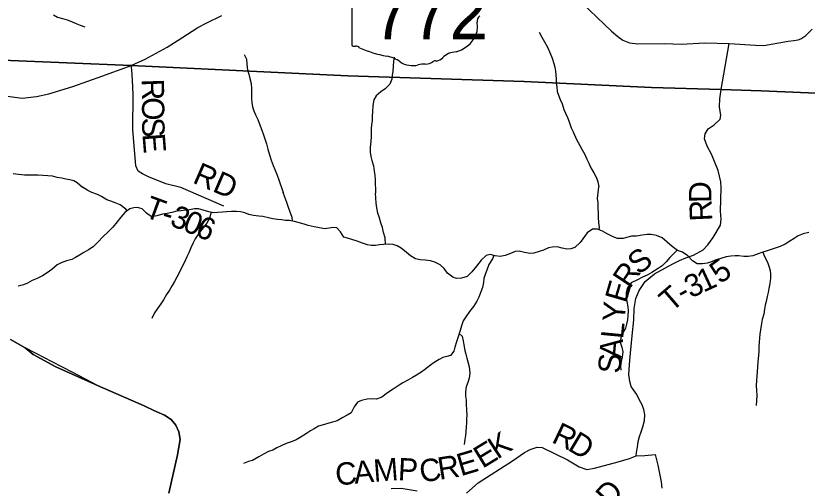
# Model space of a CAD drawing. Extents: x 1578669 to 1989827, y 208020 to 553079.
# Drawn here: x 1763570 to 1774179, y 360980 to 367313 of the extents above; entities that cross this region are included whole.
import ezdxf

# ---------------------------------------------------------------- set-up
doc = ezdxf.new("R2010")
doc.units = 0
for name, color, linetype in [('GM_X_Adjacent_County', 7, 'Continuous'), ('GM_X_County', 7, 'Continuous'), ('GM_X_County_Road', 7, 'Continuous'), ('GM_X_County_Road_Text', 7, 'Continuous'), ('GM_X_Minor_River', 7, 'Continuous'), ('GM_X_State_Location', 7, 'Continuous'), ('GM_X_State_Route', 7, 'Continuous'), ('GM_X_State_Shield', 7, 'Continuous'), ('GM_X_Township', 7, 'Continuous'), ('GM_X_Township_Road', 7, 'Continuous'), ('GM_X_Township_Road_Text', 7, 'Continuous')]:
    doc.layers.add(name, color=color, linetype=linetype)

msp = doc.modelspace()

# ---------------------------------------------------------------- linework, layer by layer
at = {"layer": 'GM_X_Adjacent_County'}
msp.add_lwpolyline([(1763498, 362974), (1763696, 362863), (1763801, 362773), (1764104, 362607), (1764666, 362356), (1765292, 362085), (1765418, 362021), (1765561, 361959), (1765652, 361900), (1765716, 361823), (1765757, 361734), (1765773, 361631), (1765739, 361425), (1765623, 360912)], dxfattribs=at)
at = {"layer": 'GM_X_County'}
msp.add_lwpolyline([(1765623, 360912), (1765739, 361425), (1765773, 361631), (1765757, 361734), (1765716, 361823), (1765652, 361900), (1765561, 361959), (1765418, 362021), (1765292, 362085), (1764666, 362356), (1764104, 362607), (1763801, 362773), (1763696, 362863), (1763498, 362974)], dxfattribs=at)
at = {"layer": 'GM_X_County_Road'}
for points in [[(1769610, 360912), (1769768, 361051), (1770227, 361347), (1770391, 361458), (1770467, 361499), (1770558, 361531), (1770626, 361524), (1770966, 361362), (1771124, 361264), (1771224, 361229), (1771327, 361248), (1771643, 361333), (1771798, 361378), (1771887, 361415), (1772004, 361416), (1772140, 361433), (1772175, 361288), (1772221, 361067), (1772230, 360978)], [(1768600, 360974), (1768735, 360980), (1768951, 360946)]]:
    msp.add_lwpolyline(points, dxfattribs=at)
at = {"layer": 'GM_X_Minor_River'}
for points in [[(1764074, 367327), (1764128, 367297), (1764194, 367278), (1764256, 367260), (1764314, 367238), (1764366, 367214), (1764434, 367189), (1764495, 367165)], [(1770584, 367096), (1770620, 367028), (1770657, 366965), (1770698, 366893), (1770731, 366820), (1770761, 366744), (1770784, 366676), (1770795, 366626), (1770803, 366571), (1770808, 366521), (1770812, 366463), (1770813, 366411), (1770821, 366361), (1770828, 366299), (1770844, 366248), (1770867, 366192), (1770892, 366132), (1770918, 366059), (1770941, 366007), (1770966, 365949), (1770988, 365892), (1771017, 365812), (1771040, 365758), (1771087, 365653), (1771131, 365574), (1771162, 365518), (1771197, 365452), (1771225, 365393), (1771252, 365337), (1771279, 365274), (1771317, 365208), (1771356, 365140), (1771374, 365089), (1771387, 365021)], [(1766629, 366796), (1766660, 366733), (1766665, 366663), (1766677, 366585), (1766692, 366532), (1766709, 366474), (1766723, 366404), (1766730, 366336), (1766729, 366276), (1766731, 366206), (1766734, 366151), (1766744, 366093), (1766761, 366041), (1766782, 365987), (1766812, 365922), (1766845, 365836), (1766868, 365779), (1766892, 365717), (1766909, 365665), (1766930, 365597), (1766948, 365526), (1766971, 365450), (1766992, 365378), (1767019, 365307), (1767041, 365253), (1767066, 365198), (1767092, 365128), (1767152, 364945)], [(1768640, 366758), (1768635, 366706), (1768628, 366636), (1768624, 366572), (1768617, 366512), (1768611, 366462), (1768582, 366398), (1768519, 366333), (1768463, 366293), (1768402, 366242), (1768370, 366188), (1768357, 366110), (1768350, 366030), (1768348, 365962), (1768345, 365904), (1768339, 365854), (1768334, 365797), (1768335, 365743), (1768333, 365691), (1768330, 365631), (1768321, 365547), (1768319, 365483), (1768330, 365427), (1768344, 365373), (1768363, 365300), (1768372, 365230), (1768382, 365176), (1768389, 365116), (1768393, 364937)], [(1763536, 365200), (1763605, 365190), (1763685, 365183), (1763741, 365181), (1763793, 365181), (1763867, 365181), (1763933, 365178), (1763997, 365172), (1764055, 365166), (1764121, 365150), (1764185, 365140), (1764241, 365129), (1764293, 365119), (1764347, 365107), (1764390, 365078), (1764465, 365014)], [(1765062, 364700), (1765044, 364722), (1764968, 364779), (1764902, 364807), (1764842, 364828), (1764790, 364848), (1764717, 364889), (1764665, 364916), (1764589, 364944), (1764537, 364971), (1764465, 365014)], [(1771390, 364444), (1771395, 364473), (1771385, 364541), (1771380, 364609), (1771383, 364665), (1771379, 364736), (1771378, 364804), (1771366, 364862), (1771387, 365021)], [(1767279, 364561), (1767273, 364609), (1767242, 364694), (1767224, 364744), (1767201, 364808), (1767178, 364881), (1767152, 364945)], [(1768527, 364249), (1768519, 364336), (1768499, 364407), (1768484, 364473), (1768464, 364539), (1768439, 364616), (1768425, 364666), (1768408, 364738), (1768402, 364802), (1768395, 364873), (1768393, 364937)], [(1768805, 364139), (1768736, 364196), (1768680, 364231), (1768628, 364249), (1768562, 364252), (1768498, 364246), (1768446, 364243), (1768390, 364235), (1768335, 364235), (1768283, 364242), (1768218, 364267), (1768148, 364291), (1768074, 364316), (1768018, 364332), (1767966, 364345), (1767921, 364415), (1767873, 364470), (1767823, 364476), (1767769, 364465), (1767707, 364457), (1767641, 364470), (1767571, 364482), (1767489, 364503), (1767437, 364520), (1767357, 364540), (1767305, 364557), (1767235, 364567), (1767185, 364570), (1767131, 364576), (1767079, 364583), (1767013, 364591), (1766957, 364604), (1766883, 364624), (1766829, 364629), (1766757, 364634), (1766693, 364650), (1766641, 364671), (1766583, 364685), (1766529, 364690), (1766459, 364688), (1766395, 364685), (1766341, 364681), (1766277, 364676), (1766223, 364672), (1766157, 364685), (1766083, 364709), (1766019, 364726), (1765967, 364724), (1765897, 364711), (1765839, 364707), (1765786, 364700), (1765728, 364692), (1765660, 364677), (1765598, 364663), (1765534, 364652), (1765461, 364632), (1765389, 364619), (1765320, 364666), (1765262, 364726), (1765202, 364741), (1765152, 364739), (1765096, 364724), (1765029, 364676), (1764977, 364614), (1764930, 364552), (1764869, 364481), (1764809, 364417), (1764736, 364352), (1764670, 364280), (1764607, 364218), (1764545, 364177), (1764482, 364139), (1764424, 364102), (1764369, 364072), (1764319, 364048), (1764251, 364027), (1764177, 364001), (1764122, 363974), (1764052, 363914), (1763991, 363867), (1763927, 363829), (1763856, 363793), (1763790, 363766), (1763728, 363730), (1763672, 363705), (1763603, 363687)], [(1766187, 364679), (1766164, 364600), (1766129, 364532), (1766081, 364471), (1766026, 364403), (1765973, 364323), (1765949, 364271), (1765918, 364203), (1765890, 364135), (1765863, 364082), (1765829, 364010), (1765796, 363944), (1765768, 363884), (1765729, 363810), (1765696, 363750), (1765666, 363698), (1765629, 363634), (1765591, 363576), (1765548, 363507), (1765512, 363451), (1765469, 363387), (1765428, 363329), (1765394, 363257)], [(1774203, 364410), (1774125, 364392), (1774059, 364363), (1774005, 364327), (1773948, 364291), (1773882, 364250), (1773815, 364220), (1773765, 364201), (1773695, 364179), (1773643, 364162), (1773572, 364140), (1773520, 364121), (1773450, 364097), (1773388, 364088), (1773332, 364086), (1773262, 364093), (1773212, 364095), (1773156, 364091), (1773093, 364080), (1773021, 364060), (1772945, 364035), (1772895, 364015), (1772840, 363996), (1772774, 363990), (1772704, 363989), (1772643, 364030), (1772581, 364094), (1772509, 364145), (1772439, 364168), (1772370, 364222), (1772300, 364279), (1772237, 364336), (1772161, 364368), (1772087, 364381), (1772033, 364381), (1771967, 364374), (1771891, 364361), (1771824, 364357), (1771774, 364345), (1771710, 364326), (1771636, 364327), (1771576, 364349), (1771496, 364392), (1771437, 364424), (1771369, 364453), (1771299, 364452), (1771230, 364404), (1771137, 364276), (1771064, 364207), (1771010, 364189), (1770958, 364186), (1770894, 364200), (1770826, 364215), (1770762, 364213), (1770712, 364202), (1770646, 364170), (1770585, 364155), (1770513, 364133), (1770463, 364128), (1770389, 364140), (1770319, 364157), (1770265, 364155), (1770201, 364126), (1770130, 364098), (1770062, 364085), (1769994, 364097), (1769928, 364112), (1769876, 364098), (1769809, 364035), (1769745, 363955), (1769684, 363879), (1769619, 363820), (1769545, 363794), (1769479, 363793), (1769427, 363809), (1769358, 363864), (1769312, 363927), (1769260, 363973), (1769189, 364012), (1769127, 364026), (1769059, 364035), (1768991, 364042), (1768927, 364056), (1768859, 364093), (1768805, 364139)], [(1772437, 364169), (1772389, 364120), (1772339, 364072), (1772290, 364014), (1772234, 363961), (1772183, 363927), (1772095, 363872), (1772032, 363834), (1771972, 363808), (1771904, 363775), (1771821, 363731), (1771769, 363668), (1771754, 363600), (1771753, 363540), (1771763, 363481), (1771774, 363411), (1771780, 363357), (1771775, 363291), (1771769, 363235), (1771756, 363181), (1771742, 363127), (1771714, 363073), (1771681, 362995), (1771672, 362937), (1771692, 362872), (1771707, 362806), (1771699, 362738), (1771684, 362678), (1771676, 362616), (1771681, 362562)], [(1773585, 364144), (1773608, 364088), (1773647, 364011), (1773667, 363955), (1773683, 363899), (1773688, 363848), (1773688, 363794), (1773679, 363724), (1773665, 363656), (1773654, 363602), (1773644, 363550), (1773629, 363484), (1773617, 363432), (1773606, 363378), (1773596, 363314), (1773577, 363242), (1773565, 363190), (1773552, 363104), (1773543, 363046), (1773541, 362991), (1773536, 362939), (1773530, 362881), (1773529, 362819), (1773525, 362761), (1773518, 362675), (1773514, 362605), (1773507, 362541), (1773502, 362480), (1773498, 362430), (1773497, 362354), (1773501, 362292), (1773502, 362222), (1773500, 362154), (1773497, 362087)], [(1769980, 364101), (1769960, 364054), (1769913, 363980), (1769882, 363902), (1769862, 363846), (1769846, 363792), (1769839, 363736), (1769824, 363670), (1769804, 363612), (1769777, 363542), (1769751, 363486), (1769704, 363418), (1769654, 363350), (1769601, 363279), (1769568, 363225), (1769544, 363157), (1769525, 363093), (1769501, 363011), (1769476, 362941), (1769457, 362869), (1769441, 362815), (1769398, 362761), (1769348, 362747), (1769296, 362730), (1769244, 362704), (1769179, 362666), (1769129, 362631), (1769050, 362565), (1768998, 362530), (1768942, 362494), (1768887, 362464), (1768823, 362429), (1768759, 362391), (1768708, 362362), (1768628, 362306), (1768551, 362259), (1768475, 362201), (1768406, 362174), (1768334, 362178), (1768278, 362175), (1768202, 362155), (1768152, 362132), (1768107, 362070), (1768064, 361992), (1768010, 361960), (1767954, 361929), (1767879, 361883), (1767817, 361864), (1767767, 361852), (1767707, 361836), (1767626, 361813), (1767570, 361777), (1767520, 361750), (1767467, 361712), (1767383, 361659), (1767330, 361629), (1767274, 361605), (1767192, 361578), (1767128, 361550), (1767071, 361523), (1767013, 361491), (1766959, 361470), (1766892, 361436), (1766826, 361399), (1766741, 361353), (1766691, 361336), (1766621, 361312)], [(1769513, 363053), (1769553, 363020), (1769568, 362956), (1769574, 362904), (1769591, 362825), (1769601, 362775), (1769616, 362725), (1769628, 362673), (1769649, 362606), (1769657, 362524), (1769646, 362456), (1769630, 362398), (1769609, 362340), (1769598, 362270), (1769600, 362212), (1769606, 362158), (1769609, 362105), (1769612, 362027), (1769614, 361961), (1769613, 361909), (1769611, 361855), (1769609, 361803), (1769604, 361737), (1769600, 361686), (1769591, 361632), (1769581, 361566)]]:
    msp.add_lwpolyline(points, dxfattribs=at)
at = {"layer": 'GM_X_State_Route'}
for points in [[(1771070, 367575), (1771556, 367106), (1771639, 367034), (1771708, 366985), (1771797, 366951), (1771909, 366938), (1772264, 366940), (1772488, 366931), (1772805, 366951), (1773132, 366942), (1773484, 366918), (1773600, 366913), (1773924, 366972), (1774002, 366983), (1774057, 366991), (1774093, 367005), (1774160, 367049), (1774248, 367136)], [(1763423, 366241), (1763653, 366210), (1763846, 366233), (1764012, 366268), (1764334, 366364), (1764736, 366508), (1765116, 366648), (1765303, 366731), (1765597, 366893), (1765795, 367020), (1766010, 367158), (1766131, 367218), (1766332, 367318)], [(1764666, 362356), (1764334, 362529), (1764058, 362674), (1763852, 362783), (1763696, 362863)]]:
    msp.add_lwpolyline(points, dxfattribs=at)
at = {"layer": 'GM_X_State_Shield'}
msp.add_line((1768075, 367981), (1768075, 366924), dxfattribs=at)
for centre, major_axis, start_param, end_param in [((1769885, 367241), (131, 0), 2.387724, 3.262537), ((1769299, 367171), (462, 0), 5.101752, 6.440018), ((1768095, 366922), (20.3, 0), 3.00124, 4.508301), ((1768098, 367030), (155, 0), 4.665946, 4.897461), ((1768130, 366863), (56, 0), 0.519207, 1.627899), ((1768837, 367813), (1333, 0), 4.195997, 4.488961), ((1768439, 366450), (417, 0), 0.823519, 1.323587), ((1769493, 366628), (253, 0), 1.647645, 2.488434), ((1768890, 366858), (265, 0), 4.026481, 4.996735), ((1769043, 366493), (217, 0), 1.495662, 1.94098), ((1769063, 366779), (141, 0), 4.691044, 5.507374), ((1769190, 366677), (39.7, 0), 1.147584, 2.315152), ((1769173, 366822), (149, 0), 4.937069, 5.64225)]:
    msp.add_ellipse(centre, major_axis=major_axis, ratio=0.8, start_param=start_param, end_param=end_param, dxfattribs=at)
at = {"layer": 'GM_X_Township'}
for points in [[(1786899, 381582), (1786521, 373852), (1786434, 371261), (1786221, 365919), (1786212, 365818), (1783765, 365903), (1783641, 365911), (1782725, 365930), (1781802, 365972), (1780082, 366031), (1779034, 366088), (1778117, 366114), (1773560, 366308), (1773026, 366323), (1772094, 366350), (1770384, 366431), (1768021, 366509), (1765116, 366648), (1759075, 366898)], [(1759075, 366898), (1765116, 366648), (1768021, 366509), (1770384, 366431), (1772094, 366350), (1773026, 366323), (1773560, 366308), (1778117, 366114), (1779034, 366088), (1780082, 366031), (1781802, 365972), (1782725, 365930), (1783641, 365911), (1783765, 365903), (1786212, 365818), (1786429, 365785), (1788628, 365490), (1790140, 365259), (1790672, 365179), (1791051, 365124), (1793209, 364816), (1795322, 364551), (1813574, 362259)], [(1765623, 360912), (1765739, 361425), (1765773, 361631), (1765757, 361734), (1765716, 361823), (1765652, 361900), (1765561, 361959), (1765418, 362021), (1765292, 362085), (1764666, 362356), (1764104, 362607), (1763801, 362773), (1763696, 362863), (1763498, 362974)]]:
    msp.add_lwpolyline(points, dxfattribs=at)
at = {"layer": 'GM_X_Township_Road'}
for points in [[(1773027, 366324), (1773132, 366942)], [(1766358, 364762), (1765780, 365013), (1765582, 365059), (1765348, 365154), (1765270, 365193), (1765211, 365230), (1765179, 365303), (1765139, 365789), (1765143, 366256), (1765135, 366449), (1765124, 366588), (1765116, 366648)], [(1771887, 361415), (1771893, 361459), (1771902, 361530), (1771915, 361608), (1771931, 361674), (1771952, 361736), (1771975, 361802), (1772000, 361886), (1772002, 361962), (1771989, 362033), (1771965, 362097), (1771930, 362160), (1771894, 362236), (1771849, 362299), (1771821, 362345), (1771802, 362412), (1771790, 362504), (1771800, 362695), (1771833, 363022), (1771855, 363238), (1771861, 363389), (1771882, 363521), (1771925, 363631), (1772008, 363751), (1772134, 363856), (1772271, 363931), (1772386, 363992), (1772469, 364034), (1772550, 364067), (1772653, 364106), (1772784, 364177), (1772845, 364243), (1772918, 364343), (1773015, 364506), (1773026, 364586), (1773018, 364692), (1773026, 365005), (1773020, 365087), (1772984, 365237), (1772896, 365456), (1772839, 365564), (1772803, 365665), (1772812, 365729), (1772850, 365798), (1772930, 365853), (1773014, 365928), (1773023, 365978), (1773004, 366091), (1773007, 366198), (1773026, 366323), (1773027, 366324)]]:
    msp.add_lwpolyline(points, dxfattribs=at)

# ---------------------------------------------------------------- texts
at = {"layer": 'GM_X_County_Road_Text'}
for s, rotation, p in [('R', 334.3095, (1770739, 361602)), ('K', 33.0874, (1770026, 361360)), ('D', 329.0369, (1770955, 361499)), ('E', 31.4824, (1769827, 361238)), ('E', 16.576, (1769535, 361139)), ('M', 4.3815, (1768374, 361064)), ('P', 357.1385, (1768688, 361088)), ('C', 8.6942, (1769004, 361054)), ('R', 8.9532, (1769249, 361091)), ('C', 5.5432, (1767867, 361014)), ('A', 5.542, (1768113, 361038))]:
    msp.add_text(s, height=300, rotation=rotation, dxfattribs=at).set_placement(p)
at = {"layer": 'GM_X_State_Location'}
msp.add_text('772', height=1, rotation=0, dxfattribs=at).set_placement((1768573, 367310))
at = {"layer": 'GM_X_State_Shield'}
msp.add_text('772', height=696.1, dxfattribs=at).set_placement((1768349, 366999))
at = {"layer": 'GM_X_Township_Road_Text'}
for s, rotation, p in [('R', 271.78, (1765254, 366465)), ('O', 269.6903, (1765262, 366222)), ('S', 271.3938, (1765260, 365948)), ('E', 274.6385, (1765266, 365727)), ('RD', 336.7359, (1765926, 365080)), ('D', 91.1622, (1772897, 364808)), ('T', 339.8653, (1765276, 364624)), ('3', 338.3841, (1765620, 364508)), ('R', 92.6315, (1772908, 364564)), ('-', 343.8317, (1765508, 364540)), ('0', 337.3829, (1765790, 364441)), ('6', 337.18, (1765960, 364370)), ('S', 38.6502, (1771923, 363831)), ('5', 36.0703, (1773012, 363710)), ('R', 56.1562, (1771802, 363644)), ('1', 24.8781, (1772789, 363600)), ('3', 24.2605, (1772617, 363523)), ('E', 73.6702, (1771750, 363450)), ('T', 40.7807, (1772358, 363331)), ('-', 27.9719, (1772513, 363467)), ('Y', 85.5764, (1771732, 363203)), ('L', 84.6135, (1771711, 362974)), ('A', 84.8092, (1771687, 362712)), ('S', 86.7197, (1771675, 362512)), ('D', 48.1475, (1771540, 360711))]:
    msp.add_text(s, height=300, rotation=rotation, dxfattribs=at).set_placement(p)

doc.saveas('drawing.dxf')
